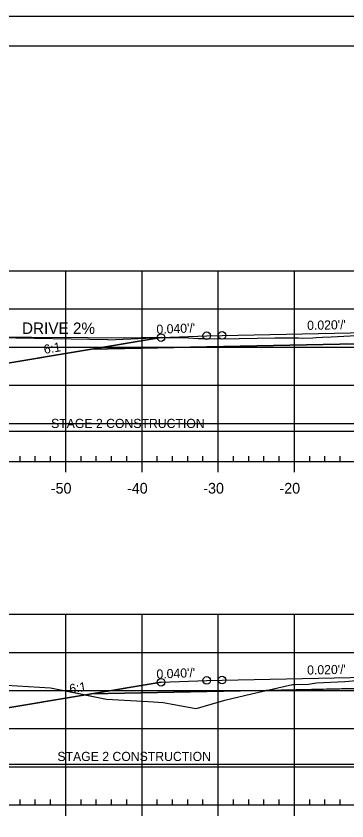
# Model space of a CAD drawing. Extents: x 1365647 to 1367999, y 387113 to 400173.
# Drawn here: x 1365837.6 to 1365881, y 387694 to 387799.4 of the extents above; entities that cross this region are included whole.
import ezdxf

# ---------------------------------------------------------------- set-up
doc = ezdxf.new("R2010")
doc.units = 0
for name, color, linetype in [('R_Alt Surface', 7, 'Continuous'), ('R_Axis', 7, 'Continuous'), ('R_Axis Annot', 7, 'Continuous'), ('R_Border', 7, 'Continuous'), ('R_Contours', 7, 'Continuous'), ('R_Drive', 7, 'Continuous'), ('R_Exist Surface', 7, 'Continuous'), ('R_Fin Surface', 7, 'Continuous'), ('R_Fin Surface Annot', 7, 'Continuous'), ('R_Grid', 7, 'Continuous'), ('R_No Plot', 7, 'Continuous'), ('R_Proposed Const Limits', 7, 'Continuous'), ('R_Water', 7, 'Continuous')]:
    doc.layers.add(name, color=color, linetype=linetype)

msp = doc.modelspace()

# ---------------------------------------------------------------- linework, layer by layer
at = {"layer": 'R_Alt Surface'}
for points in [[(1365847.47, 387755.77), (1365862.59, 387756.07), (1365882.22, 387756.47), (1365882.22, 387757.75), (1365894.09, 387757.99), (1365906.14, 387757.75), (1365906.14, 387756.46), (1365925.59, 387756.07), (1365940.72, 387755.77)], [(1365847.47, 387710.61), (1365862.59, 387710.91), (1365882.24, 387711.3), (1365882.24, 387712.59), (1365894.09, 387712.83), (1365906.22, 387712.59), (1365906.22, 387711.3), (1365925.59, 387710.91), (1365940.72, 387710.61)]]:
    msp.add_lwpolyline(points, dxfattribs=at)
at = {"layer": 'R_Axis'}
for p, q in [((1365838.09, 387741.05), (1365838.09, 387741.75)), ((1365840.09, 387741.05), (1365840.09, 387741.75)), ((1365842.09, 387741.05), (1365842.09, 387741.75)), ((1365846.09, 387741.05), (1365846.09, 387741.75)), ((1365848.09, 387741.05), (1365848.09, 387741.75)), ((1365850.09, 387741.05), (1365850.09, 387741.75)), ((1365852.09, 387741.05), (1365852.09, 387741.75)), ((1365856.09, 387741.05), (1365856.09, 387741.75)), ((1365858.09, 387741.05), (1365858.09, 387741.75)), ((1365860.09, 387741.05), (1365860.09, 387741.75)), ((1365862.09, 387741.05), (1365862.09, 387741.75)), ((1365866.09, 387741.05), (1365866.09, 387741.75)), ((1365868.09, 387741.05), (1365868.09, 387741.75)), ((1365870.09, 387741.05), (1365870.09, 387741.75)), ((1365872.09, 387741.05), (1365872.09, 387741.75)), ((1365876.09, 387741.05), (1365876.09, 387741.75)), ((1365878.09, 387741.05), (1365878.09, 387741.75)), ((1365880.09, 387741.05), (1365880.09, 387741.75)), ((1365749.09, 387741.05), (1366039.09, 387741.05)), ((1365844.09, 387739.65), (1365844.09, 387741.05)), ((1365854.09, 387739.65), (1365854.09, 387741.05)), ((1365864.09, 387739.65), (1365864.09, 387741.05)), ((1365874.09, 387739.65), (1365874.09, 387741.05)), ((1365838.09, 387696.05), (1365838.09, 387696.75)), ((1365840.09, 387696.05), (1365840.09, 387696.75)), ((1365842.09, 387696.05), (1365842.09, 387696.75)), ((1365846.09, 387696.05), (1365846.09, 387696.75)), ((1365848.09, 387696.05), (1365848.09, 387696.75)), ((1365850.09, 387696.05), (1365850.09, 387696.75)), ((1365852.09, 387696.05), (1365852.09, 387696.75)), ((1365856.09, 387696.05), (1365856.09, 387696.75)), ((1365858.09, 387696.05), (1365858.09, 387696.75)), ((1365860.09, 387696.05), (1365860.09, 387696.75)), ((1365862.09, 387696.05), (1365862.09, 387696.75)), ((1365866.09, 387696.05), (1365866.09, 387696.75)), ((1365868.09, 387696.05), (1365868.09, 387696.75)), ((1365870.09, 387696.05), (1365870.09, 387696.75)), ((1365872.09, 387696.05), (1365872.09, 387696.75)), ((1365876.09, 387696.05), (1365876.09, 387696.75)), ((1365878.09, 387696.05), (1365878.09, 387696.75)), ((1365880.09, 387696.05), (1365880.09, 387696.75)), ((1365749.09, 387696.05), (1366039.09, 387696.05)), ((1365844.09, 387694.65), (1365844.09, 387696.05)), ((1365854.09, 387694.65), (1365854.09, 387696.05)), ((1365864.09, 387694.65), (1365864.09, 387696.05)), ((1365874.09, 387694.65), (1365874.09, 387696.05))]:
    msp.add_line(p, q, dxfattribs=at)
at = {"layer": 'R_Border'}
msp.add_line((1365736.09, 387795.51), (1366052.27, 387795.51), dxfattribs=at)
at = {"layer": 'R_Contours'}
msp.add_lwpolyline([(1365825.78, 387757.37), (1365839.59, 387757.36), (1365846.95, 387757.3), (1365851.5, 387757.27), (1365853.97, 387757.29), (1365856.69, 387757.28), (1365858.1, 387757.28), (1365860.18, 387757.25), (1365861.44, 387757.19), (1365862.36, 387757.17), (1365864.53, 387757.14), (1365871.5, 387757.27), (1365872.99, 387757.26), (1365874.62, 387757.24), (1365875.09, 387757.23), (1365876.52, 387757.24), (1365876.92, 387757.3), (1365877.77, 387757.35), (1365878.89, 387757.4), (1365882.22, 387757.56), (1365882.22, 387756.47), (1365862.59, 387756.07), (1365847.47, 387755.77), (1365834.59, 387753.62)], dxfattribs=at)
for points in [[(1365870.39, 387711.07), (1365873.84, 387711.84), (1365874.19, 387711.83), (1365875.95, 387711.9), (1365876.97, 387712.05), (1365880.71, 387712.24), (1365882.24, 387712.34), (1365882.24, 387711.3)], [(1365824.89, 387711.7), (1365831.55, 387711.65), (1365833.02, 387711.68), (1365834.48, 387711.88), (1365836.31, 387711.77), (1365842.08, 387711.4), (1365846.7, 387710.48), (1365834.59, 387708.46)], [(1365846.7, 387710.48), (1365848.34, 387710.15), (1365849.41, 387709.91), (1365854.93, 387709.61), (1365856.88, 387709.46), (1365857.83, 387709.3), (1365861.14, 387708.71), (1365861.36, 387708.75), (1365864.97, 387709.77), (1365868.47, 387710.63), (1365870.39, 387711.07), (1365862.59, 387710.91), (1365847.47, 387710.61)]]:
    msp.add_lwpolyline(points, close=True, dxfattribs=at)
at = {"layer": 'R_Drive'}
for q in [(1365814.09, 387757.66), (1365856.61, 387757.29)]:
    msp.add_line((1365849.61, 387757.01), q, dxfattribs=at)
at = {"layer": 'R_Exist Surface'}
for points in [[(1365825.78, 387757.37), (1365839.59, 387757.36), (1365846.95, 387757.3), (1365851.5, 387757.27), (1365853.97, 387757.29), (1365856.69, 387757.28), (1365858.1, 387757.28), (1365860.18, 387757.25), (1365861.44, 387757.19), (1365862.36, 387757.17), (1365864.53, 387757.14), (1365871.5, 387757.27), (1365872.99, 387757.26), (1365874.62, 387757.24), (1365875.09, 387757.23), (1365876.52, 387757.24), (1365876.92, 387757.3), (1365877.77, 387757.35), (1365878.89, 387757.4), (1365882.22, 387757.56)], [(1365836.31, 387711.77), (1365842.08, 387711.4), (1365848.34, 387710.15), (1365849.41, 387709.91), (1365854.93, 387709.61), (1365856.88, 387709.46), (1365857.83, 387709.3), (1365861.14, 387708.71), (1365861.36, 387708.75), (1365864.97, 387709.77), (1365868.47, 387710.63), (1365873.84, 387711.84), (1365874.19, 387711.83), (1365875.95, 387711.9), (1365876.97, 387712.05), (1365880.71, 387712.24), (1365882.24, 387712.34)]]:
    msp.add_lwpolyline(points, dxfattribs=at)
at = {"layer": 'R_Fin Surface'}
for points in [[(1365823.29, 387757.39), (1365834.59, 387753.62), (1365847.47, 387755.77), (1365856.59, 387757.29), (1365862.59, 387757.53), (1365864.59, 387757.57), (1365894.09, 387758.16), (1365923.59, 387757.57), (1365925.59, 387757.53), (1365931.59, 387757.29), (1365940.72, 387755.77), (1365953.59, 387753.62), (1365960.28, 387755.86)], [(1365856.59, 387757.29), (1365862.59, 387757.53), (1365864.59, 387757.57), (1365894.09, 387758.16), (1365923.59, 387757.57), (1365925.59, 387757.53), (1365931.59, 387757.29)], [(1365824.89, 387711.7), (1365834.59, 387708.46), (1365847.47, 387710.61), (1365856.59, 387712.13), (1365862.59, 387712.37), (1365864.59, 387712.41), (1365894.09, 387713), (1365923.59, 387712.41), (1365925.59, 387712.37), (1365931.59, 387712.13), (1365940.72, 387710.61), (1365953.59, 387708.46), (1365961.09, 387710.96)], [(1365856.59, 387712.13), (1365862.59, 387712.37), (1365864.59, 387712.41), (1365894.09, 387713), (1365923.59, 387712.41), (1365925.59, 387712.37), (1365931.59, 387712.13)]]:
    msp.add_lwpolyline(points, dxfattribs=at)
at = {"layer": 'R_Grid'}
for p, q in [((1365749.09, 387766.05), (1366039.09, 387766.05)), ((1365844.09, 387741.05), (1365844.09, 387766.05)), ((1365854.09, 387741.05), (1365854.09, 387766.05)), ((1365864.09, 387741.05), (1365864.09, 387766.05)), ((1365874.09, 387741.05), (1365874.09, 387766.05)), ((1365749.09, 387761.05), (1366039.09, 387761.05)), ((1365749.09, 387756.05), (1366039.09, 387756.05)), ((1365749.09, 387751.05), (1366039.09, 387751.05)), ((1365749.09, 387746.05), (1366039.09, 387746.05)), ((1365749.09, 387741.05), (1366039.09, 387741.05)), ((1365749.09, 387721.05), (1366039.09, 387721.05)), ((1365844.09, 387696.05), (1365844.09, 387721.05)), ((1365854.09, 387696.05), (1365854.09, 387721.05)), ((1365864.09, 387696.05), (1365864.09, 387721.05)), ((1365874.09, 387696.05), (1365874.09, 387721.05)), ((1365749.09, 387716.05), (1366039.09, 387716.05)), ((1365749.09, 387711.05), (1366039.09, 387711.05)), ((1365749.09, 387706.05), (1366039.09, 387706.05)), ((1365749.09, 387701.05), (1366039.09, 387701.05)), ((1365749.09, 387696.05), (1366039.09, 387696.05))]:
    msp.add_line(p, q, dxfattribs=at)
at = {"layer": 'R_No Plot'}
msp.add_line((1365723.69, 387799.41), (1366057.03, 387799.41), dxfattribs=at)
msp.add_lwpolyline([(1365723.69, 387799.41), (1366057.03, 387799.41), (1366057.03, 387586.07), (1365723.69, 387586.07)], close=True, dxfattribs=at)
for centre in [(1365856.59, 387757.29), (1365856.59, 387757.29), (1365856.59, 387757.29), (1365856.59, 387757.29), (1365856.59, 387757.29), (1365862.59, 387757.53), (1365862.59, 387757.53), (1365862.59, 387757.53), (1365862.59, 387757.53), (1365862.59, 387757.53), (1365864.59, 387757.57), (1365864.59, 387757.57), (1365864.59, 387757.57), (1365864.59, 387757.57), (1365864.59, 387757.57), (1365856.59, 387712.13), (1365856.59, 387712.13), (1365856.59, 387712.13), (1365856.59, 387712.13), (1365856.59, 387712.13), (1365862.59, 387712.37), (1365862.59, 387712.37), (1365862.59, 387712.37), (1365862.59, 387712.37), (1365862.59, 387712.37), (1365864.59, 387712.41), (1365864.59, 387712.41), (1365864.59, 387712.41), (1365864.59, 387712.41), (1365864.59, 387712.41)]:
    msp.add_circle(centre, 0.5, dxfattribs=at)
at = {"layer": 'R_Proposed Const Limits'}
for points in [[(1365856.59, 387757.29), (1365834.59, 387753.62), (1365823.29, 387757.39)], [(1365856.59, 387712.13), (1365834.59, 387708.46), (1365824.89, 387711.7)]]:
    msp.add_lwpolyline(points, dxfattribs=at)
at = {"layer": 'R_Water'}
for p, q in [((1365823.29, 387745.04), (1365882.22, 387745.04)), ((1365824.89, 387701.42), (1365882.24, 387701.42))]:
    msp.add_line(p, q, dxfattribs=at)

# ---------------------------------------------------------------- texts
at = {"layer": 'R_Axis Annot'}
for s, p in [('-50', (1365842.13, 387736.85)), ('-40', (1365852.13, 387736.85)), ('-30', (1365862.13, 387736.85)), ('-20', (1365872.13, 387736.85))]:
    msp.add_text(s, height=1.4, dxfattribs=at).set_placement(p)
at = {"layer": 'R_Drive'}
msp.add_text('DRIVE 2%', height=1.5, rotation=359.9578, dxfattribs=at).set_placement((1365838.34, 387757.77))
at = {"layer": 'R_Fin Surface Annot'}
for s, rotation, p in [("0.020'/'", 1.1458, (1365875.77, 387758.29)), ("0.020'/'", 1.1457, (1365875.77, 387758.29)), ("0.040'/'", 2.2906, (1365856.01, 387757.77)), ("0.040'/'", 2.2905, (1365856.01, 387757.77)), ('6:1', 9.4623, (1365841.3, 387755.14)), ("0.020'/'", 1.1458, (1365875.77, 387713.13)), ("0.020'/'", 1.1458, (1365875.77, 387713.13)), ("0.040'/'", 2.2906, (1365856.01, 387712.6)), ("0.040'/'", 2.2905, (1365856.01, 387712.6)), ('6:1', 9.4623, (1365844.66, 387710.65)), ('6:1', 9.4631, (1365844.66, 387710.65))]:
    msp.add_text(s, height=1.2, rotation=rotation, dxfattribs=at).set_placement(p)
at = {"layer": 'R_Water'}
for p in [(1365842.16, 387745.44), (1365842.99, 387701.81)]:
    msp.add_text('STAGE 2 CONSTRUCTION', height=1.2, dxfattribs=at).set_placement(p)

doc.saveas('drawing.dxf')
